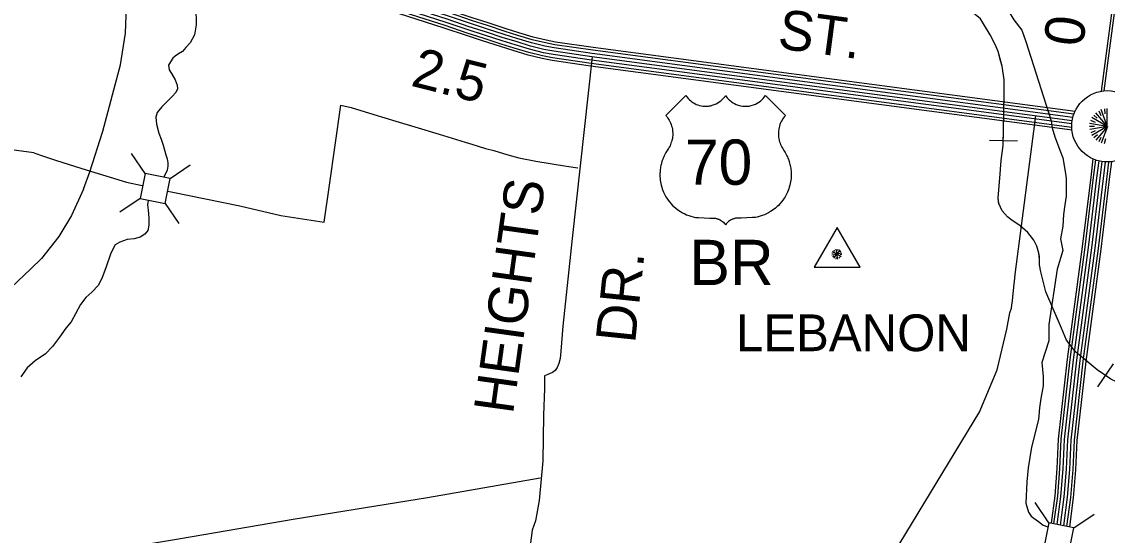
# Model space of a CAD drawing. Extents: x 1788175 to 1969470, y 584502 to 738744.
# Drawn here: x 1872491 to 1882620, y 678665 to 683458 of the extents above; entities that cross this region are included whole.
import ezdxf

# ---------------------------------------------------------------- set-up
doc = ezdxf.new("R2010")
doc.units = 0
for name, color, linetype in [('DESIGN - CONTOURS - Intermediate with optional Text', 7, 'Continuous'), ('DESIGN - ROW - Right-of-Way and Easement Labels', 7, 'Continuous'), ('DESIGN - TRAFFIC CONTROL PERMANENT - Signalization', 7, 'Continuous'), ('DESIGN - TRAFFIC CONTROL TEMPORARY - Devices', 7, 'Continuous'), ('DESIGN - TRANSPORTATION - Text', 7, 'Continuous'), ('SURVEY - CENTERLINE - Preliminary Text', 7, 'Continuous'), ('SURVEY - CONTOURS - Index with Text', 7, 'Continuous'), ('SURVEY - CONTOURS - Intermediate with optional Text', 7, 'Continuous'), ('SURVEY - CONTROL with Text', 7, 'Continuous'), ('SURVEY - DRAINAGE - Bridge Deck with Text', 7, 'Continuous'), ('SURVEY - DRAINAGE - Storm Sewer', 7, 'Continuous'), ('SURVEY - DTM - Breaklines', 7, 'Continuous')]:
    doc.layers.add(name, color=color, linetype=linetype)

msp = doc.modelspace()

# ---------------------------------------------------------------- linework, layer by layer
at = {"layer": 'DESIGN - CONTOURS - Intermediate with optional Text'}
for p, q in [((1881781, 682344), (1881521, 682349)), ((1882674, 680265), (1882528, 680050))]:
    msp.add_line(p, q, dxfattribs=at)
for points in [[(1881625, 683092), (1881602, 683180), (1881574, 683245), (1881528, 683337), (1881464, 683438), (1881436, 683484), (1881356, 683551), (1881255, 683612)], [(1882654, 680122), (1882524, 680210), (1882414, 680302), (1882322, 680376), (1882239, 680486), (1882192, 680597), (1882045, 680938), (1881999, 681123), (1881989, 681188), (1881989, 681243), (1881980, 681298), (1881962, 681363), (1881934, 681418), (1881879, 681492), (1881805, 681557), (1881731, 681603), (1881690, 681637), (1881639, 681693), (1881607, 681762), (1881602, 681815), (1881616, 681997), (1881630, 682163), (1881648, 682304), (1881657, 682783), (1881657, 682915), (1881639, 683042), (1881602, 683180), (1881574, 683245), (1881528, 683337), (1881464, 683438), (1881436, 683484)], [(1881651, 682435), (1881657, 682783), (1881657, 682915), (1881639, 683042), (1881625, 683092)], [(1881605, 681778), (1881602, 681815), (1881616, 681997), (1881630, 682163), (1881648, 682304), (1881651, 682435)], [(1881986, 681267), (1881980, 681298), (1881962, 681363), (1881934, 681418), (1881879, 681492), (1881805, 681557), (1881731, 681603), (1881690, 681637), (1881639, 681693), (1881607, 681762), (1881605, 681778)], [(1882174, 680640), (1882045, 680938), (1881999, 681123), (1881989, 681188), (1881989, 681243), (1881986, 681267)], [(1882601, 680158), (1882524, 680210), (1882414, 680302), (1882322, 680376), (1882239, 680486), (1882192, 680597), (1882174, 680640)], [(1883179, 679839), (1882760, 680071), (1882654, 680122), (1882601, 680158)]]:
    msp.add_lwpolyline(points, dxfattribs=at)
at = {"layer": 'DESIGN - TRAFFIC CONTROL TEMPORARY - Devices'}
for points in [[(1882619, 682482), (1882512, 682609)], [(1882540, 682625), (1882560, 682584)], [(1882619, 682482), (1882562, 682638)], [(1882594, 682645), (1882598, 682599)], [(1882620, 682482), (1882620, 682649)], [(1882619, 682480), (1882455, 682509)], [(1882464, 682538), (1882507, 682521)], [(1882619, 682481), (1882475, 682564)], [(1882493, 682586), (1882527, 682557)], [(1882500, 682480), (1882454, 682480)], [(1882619, 682480), (1882456, 682451)], [(1882507, 682441), (1882465, 682421)], [(1882620, 682480), (1882476, 682397)], [(1882530, 682403), (1882495, 682375)], [(1882621, 682479), (1882514, 682352)], [(1882621, 682479), (1882564, 682323)], [(1882561, 682378), (1882540, 682336)], [(1882602, 682364), (1882591, 682318)]]:
    msp.add_lwpolyline(points, dxfattribs=at)
msp.add_circle((1882621, 682482), 333, dxfattribs=at)
at = {"layer": 'DESIGN - TRANSPORTATION - Text'}
for points in [[(1881163, 684253), (1881179, 684154), (1881200, 684111), (1881276, 684014), (1881319, 683971), (1881373, 683938), (1881459, 683852), (1881546, 683765), (1881611, 683711), (1881667, 683610), (1881748, 683477), (1881823, 683380), (1881860, 683273), (1882097, 682534), (1882107, 682469), (1882129, 682383), (1882183, 682243), (1882205, 682189), (1882226, 682059), (1882237, 681994), (1882237, 681908), (1882237, 681829)], [(1874190, 684100), (1874116, 683805), (1874094, 683664), (1874111, 683556), (1874118, 683494), (1874120, 683430), (1874103, 683336), (1874064, 683261), (1874022, 683217), (1873991, 683181), (1873955, 683158), (1873923, 683138), (1873901, 683118), (1873878, 683084), (1873862, 683052), (1873868, 683010), (1873888, 682974), (1873923, 682916)], [(1873923, 682916), (1873941, 682866), (1873945, 682832), (1873928, 682798), (1873894, 682760), (1873845, 682709), (1873799, 682665), (1873756, 682611), (1873742, 682567), (1873749, 682501), (1873769, 682419), (1873792, 682361), (1873810, 682307), (1873837, 682217), (1873849, 682177), (1873855, 682141), (1873855, 682111), (1873848, 682071), (1873834, 682039), (1873817, 682009)], [(1873672, 681789), (1873665, 681750), (1873671, 681698), (1873678, 681628), (1873678, 681558), (1873667, 681508), (1873641, 681475), (1873597, 681447), (1873539, 681433), (1873474, 681426), (1873406, 681401), (1873362, 681377), (1873321, 681299), (1873276, 681160), (1873241, 681072), (1873208, 680998), (1873144, 680933), (1873089, 680883), (1873038, 680818), (1872992, 680732), (1872951, 680657), (1872904, 680597), (1872843, 680514), (1872777, 680426), (1872712, 680359), (1872615, 680293), (1872542, 680228), (1872482, 680143)], [(1882237, 681829), (1882225, 681750), (1882211, 681658), (1882205, 681550), (1882183, 681431), (1882205, 681323), (1882151, 681150), (1882075, 680632), (1882075, 680481), (1882010, 680276), (1882021, 680146), (1882021, 680060), (1882000, 679941), (1881989, 679854), (1881978, 679746), (1881913, 679487), (1881881, 679293), (1881870, 679163), (1881861, 678965)], [(1881861, 678965), (1881884, 678879), (1881911, 678842), (1881935, 678824), (1881978, 678792), (1882021, 678760), (1882066, 678742)]]:
    msp.add_lwpolyline(points, dxfattribs=at)
at = {"layer": 'SURVEY - CENTERLINE - Preliminary Text'}
for points in [[(1882566, 682811), (1883010, 686166)], [(1882591, 682813), (1883035, 686163)], [(1882098, 678777), (1882133, 679033), (1882153, 679287), (1882165, 679563), (1882249, 680309), (1882390, 681358), (1882468, 682008), (1882489, 682177)], [(1882122, 678772), (1882158, 679030), (1882178, 679286), (1882190, 679561), (1882273, 680306), (1882415, 681355), (1882492, 682005), (1882513, 682168)], [(1882152, 678766), (1882188, 679027), (1882209, 679284), (1882221, 679558), (1882304, 680302), (1882445, 681351), (1882523, 682002), (1882543, 682159)], [(1882183, 678760), (1882219, 679024), (1882240, 679282), (1882252, 679556), (1882335, 680298), (1882476, 681347), (1882554, 681998), (1882573, 682153)], [(1882213, 678754), (1882250, 679020), (1882270, 679280), (1882283, 679553), (1882366, 680295), (1882507, 681343), (1882585, 681994), (1882604, 682149)], [(1882244, 678748), (1882281, 679017), (1882301, 679278), (1882314, 679551), (1882396, 680291), (1882538, 681340), (1882615, 681990), (1882635, 682148)], [(1882269, 678743), (1882306, 679014), (1882327, 679276), (1882339, 679549), (1882422, 680288), (1882563, 681336), (1882641, 681987), (1882661, 682150)]]:
    msp.add_lwpolyline(points, dxfattribs=at)
at = {"layer": 'SURVEY - CONTOURS - Index with Text'}
for points in [[(1881424, 679809), (1881591, 680209), (1881683, 680587), (1881712, 680742), (1881726, 680786), (1881730, 680812), (1881735, 680852), (1881743, 680922), (1881762, 681123), (1881953, 682580)], [(1877637, 671467), (1878035, 672604), (1878286, 673339), (1878392, 673629), (1878440, 673770), (1878511, 674087), (1878589, 674366), (1878697, 674684), (1878759, 674816), (1878830, 674915), (1878865, 675017), (1878961, 675312), (1879004, 675422), (1879071, 675579), (1879138, 675729), (1879230, 675940), (1879315, 676124), (1879390, 676289), (1879472, 676447), (1879540, 676562), (1879695, 676835), (1880060, 677499), (1880281, 677921), (1881431, 679821)], [(1872203, 678336), (1872634, 678410), (1873974, 678635), (1875025, 678816), (1876278, 679018), (1877328, 679202)]]:
    msp.add_lwpolyline(points, dxfattribs=at)
at = {"layer": 'SURVEY - CONTOURS - Intermediate with optional Text'}
for points in [[(1873066, 681894), (1873128, 682056), (1873247, 682437), (1873413, 683055), (1873460, 683351), (1873473, 683680)], [(1877815, 683130), (1877626, 681435), (1877541, 680616), (1877521, 680382), (1877514, 680314), (1877503, 680268), (1877487, 680230), (1877468, 680202), (1877444, 680183), (1877400, 680165), (1877384, 680159), (1877370, 680152), (1877368, 680034), (1877360, 679786), (1877353, 679358), (1877319, 678989), (1877285, 678801), (1877254, 678713), (1877044, 677117)], [(1873850, 681877), (1873887, 681870), (1874526, 681739), (1874908, 681649), (1875313, 681586), (1875363, 681932), (1875469, 682679), (1875565, 682658), (1875777, 682593), (1875981, 682529), (1876159, 682477), (1876385, 682408), (1876628, 682335), (1876690, 682314), (1876751, 682298), (1876819, 682276), (1876896, 682255), (1877027, 682217), (1877129, 682189), (1877287, 682156), (1877575, 682109), (1877681, 682093)], [(1872603, 682235), (1871538, 682377), (1870750, 682484), (1870556, 682512), (1870496, 682514), (1870468, 682511), (1870432, 682501), (1870381, 682476), (1870316, 682420), (1870215, 682334), (1869992, 682138), (1869922, 682089), (1869845, 682034), (1869677, 681926), (1869449, 681792), (1869397, 681767), (1869358, 681755), (1869298, 681744), (1869156, 681731), (1869041, 681731), (1868903, 681730), (1868712, 681728)], [(1872603, 682235), (1872693, 682202), (1872807, 682167), (1873053, 682088), (1873469, 681959), (1873615, 681928)], [(1873066, 681894), (1872956, 681649), (1872837, 681453), (1872677, 681248), (1872575, 681152)], [(1872322, 680916), (1872392, 680978), (1872575, 681152)]]:
    msp.add_lwpolyline(points, dxfattribs=at)
at = {"layer": 'SURVEY - CONTROL with Text'}
for points in [[(1882307, 682595), (1877820, 683192), (1877465, 683243), (1877378, 683260), (1877255, 683290), (1877121, 683331), (1877002, 683368), (1876836, 683423), (1876687, 683470), (1876481, 683540), (1875453, 683871), (1874868, 684069), (1874394, 684223)], [(1882319, 682619), (1877823, 683217), (1877470, 683268), (1877383, 683285), (1877262, 683315), (1877129, 683355), (1877010, 683392), (1876844, 683447), (1876695, 683494), (1876489, 683564), (1875461, 683896), (1874876, 684094), (1874402, 684247)], [(1882289, 682504), (1877807, 683100), (1877450, 683151), (1877358, 683169), (1877230, 683201), (1877094, 683242), (1876974, 683279), (1876808, 683334), (1876658, 683381), (1876452, 683452), (1875424, 683783), (1874838, 683981), (1874365, 684134)], [(1882292, 682534), (1877811, 683130), (1877455, 683182), (1877364, 683199), (1877239, 683230), (1877103, 683272), (1876983, 683309), (1876817, 683364), (1876667, 683411), (1876462, 683481), (1875433, 683812), (1874848, 684010), (1874375, 684164)], [(1882297, 682565), (1877815, 683161), (1877460, 683213), (1877371, 683230), (1877247, 683260), (1877112, 683301), (1876992, 683338), (1876827, 683393), (1876677, 683440), (1876472, 683511), (1875443, 683842), (1874858, 684040), (1874384, 684193)], [(1882292, 682447), (1877799, 683044), (1877441, 683096), (1877346, 683115), (1877216, 683147), (1877077, 683189), (1876957, 683226), (1876791, 683281), (1876640, 683328), (1876434, 683399), (1875406, 683730), (1874821, 683928), (1874348, 684081)], [(1882288, 682472), (1877803, 683069), (1877445, 683121), (1877351, 683139), (1877222, 683171), (1877085, 683212), (1876964, 683250), (1876798, 683305), (1876648, 683352), (1876442, 683422), (1875414, 683754), (1874829, 683952), (1874355, 684105)]]:
    msp.add_lwpolyline(points, dxfattribs=at)
at = {"layer": 'SURVEY - DRAINAGE - Bridge Deck with Text'}
for points in [[(1878500, 682583), (1878687, 682769), (1878697, 682756), (1878709, 682741), (1878721, 682729), (1878733, 682719), (1878745, 682709), (1878758, 682701), (1878770, 682694), (1878785, 682687), (1878798, 682682), (1878814, 682677), (1878830, 682673), (1878846, 682670), (1878864, 682669), (1878872, 682669), (1878880, 682669), (1878888, 682669), (1878898, 682670), (1878909, 682672), (1878922, 682674), (1878934, 682678), (1878953, 682684), (1878970, 682691), (1878986, 682700), (1879000, 682709), (1879014, 682720), (1879027, 682732), (1879039, 682744), (1879051, 682758), (1879058, 682769), (1879065, 682759), (1879074, 682748), (1879082, 682739), (1879091, 682730), (1879103, 682720), (1879115, 682710), (1879129, 682701), (1879142, 682694), (1879158, 682686), (1879177, 682679), (1879198, 682674), (1879219, 682670), (1879237, 682669), (1879257, 682669), (1879277, 682671), (1879297, 682675), (1879320, 682682), (1879337, 682689), (1879352, 682697), (1879369, 682707), (1879383, 682718), (1879399, 682732), (1879410, 682743), (1879420, 682755), (1879430, 682769), (1879616, 682583)], [(1878500, 682583), (1878509, 682572), (1878517, 682562), (1878525, 682550), (1878531, 682540), (1878538, 682528), (1878544, 682514), (1878550, 682500), (1878555, 682484), (1878559, 682470), (1878562, 682454), (1878564, 682436), (1878566, 682415), (1878565, 682398), (1878564, 682382), (1878562, 682368), (1878558, 682350), (1878554, 682336), (1878549, 682323), (1878544, 682311), (1878540, 682301), (1878532, 682287), (1878525, 682274), (1878514, 682257), (1878501, 682236), (1878498, 682230), (1878492, 682218), (1878485, 682205), (1878481, 682196), (1878476, 682185), (1878472, 682175), (1878468, 682164), (1878464, 682152), (1878461, 682139), (1878457, 682126), (1878455, 682115), (1878452, 682103), (1878450, 682091), (1878449, 682078), (1878447, 682066), (1878447, 682055), (1878446, 682044), (1878446, 682033), (1878446, 682020), (1878446, 682009), (1878447, 681994), (1878449, 681979), (1878451, 681964), (1878454, 681949), (1878458, 681933), (1878463, 681914), (1878468, 681899), (1878474, 681882), (1878480, 681868), (1878485, 681856), (1878493, 681842), (1878502, 681824), (1878511, 681810), (1878523, 681792), (1878536, 681776), (1878550, 681759), (1878564, 681744), (1878577, 681732), (1878594, 681717), (1878613, 681702), (1878638, 681686), (1878658, 681674), (1878677, 681664), (1878695, 681656), (1878716, 681648), (1878735, 681642), (1878755, 681636), (1878765, 681634), (1878777, 681632), (1878807, 681630), (1878913, 681626), (1878961, 681624), (1878965, 681623), (1878970, 681622), (1878975, 681621), (1878980, 681619), (1878985, 681618), (1878990, 681616), (1878995, 681614), (1878999, 681612), (1879004, 681610), (1879008, 681608), (1879012, 681605), (1879021, 681600), (1879030, 681593), (1879039, 681586), (1879046, 681578), (1879053, 681571), (1879058, 681563)], [(1879616, 682583), (1879607, 682572), (1879599, 682562), (1879591, 682550), (1879585, 682540), (1879578, 682528), (1879572, 682514), (1879566, 682500), (1879561, 682484), (1879557, 682470), (1879554, 682454), (1879552, 682436), (1879551, 682415), (1879551, 682398), (1879552, 682382), (1879554, 682368), (1879558, 682350), (1879562, 682336), (1879567, 682323), (1879572, 682311), (1879577, 682301), (1879584, 682287), (1879592, 682274), (1879602, 682257), (1879615, 682236), (1879619, 682230), (1879625, 682218), (1879631, 682205), (1879635, 682196), (1879640, 682185), (1879644, 682175), (1879648, 682164), (1879652, 682152), (1879656, 682139), (1879659, 682126), (1879662, 682115), (1879664, 682103), (1879666, 682091), (1879668, 682078), (1879669, 682066), (1879670, 682055), (1879670, 682044), (1879670, 682033), (1879670, 682020), (1879670, 682009), (1879669, 681994), (1879667, 681979), (1879665, 681964), (1879662, 681949), (1879658, 681933), (1879653, 681914), (1879648, 681899), (1879642, 681882), (1879636, 681868), (1879631, 681856), (1879624, 681842), (1879614, 681824), (1879605, 681810), (1879593, 681792), (1879580, 681776), (1879566, 681759), (1879552, 681744), (1879539, 681732), (1879523, 681717), (1879503, 681702), (1879479, 681686), (1879458, 681674), (1879439, 681664), (1879421, 681656), (1879400, 681648), (1879381, 681642), (1879361, 681636), (1879352, 681634), (1879339, 681632), (1879309, 681630), (1879203, 681626), (1879156, 681624), (1879151, 681623), (1879146, 681622), (1879141, 681621), (1879136, 681619), (1879131, 681618), (1879127, 681616), (1879121, 681614), (1879117, 681612), (1879112, 681610), (1879108, 681608), (1879104, 681605), (1879095, 681600), (1879086, 681593), (1879078, 681586), (1879070, 681578), (1879064, 681571), (1879058, 681563)]]:
    msp.add_lwpolyline(points, dxfattribs=at)
at = {"layer": 'SURVEY - DRAINAGE - Storm Sewer'}
for p, q in [((1873642, 682041), (1873515, 682229)), ((1873875, 681996), (1874063, 682123)), ((1873597, 681808), (1873408, 681681)), ((1873830, 681762), (1873957, 681574)), ((1882074, 678782), (1881948, 678971)), ((1882307, 678735), (1882496, 678861))]:
    msp.add_line(p, q, dxfattribs=at)
for points in [[(1873597, 681808), (1873830, 681762), (1873875, 681996), (1873642, 682041)], [(1882074, 678782), (1882027, 678549), (1882260, 678502), (1882307, 678735)]]:
    msp.add_lwpolyline(points, close=True, dxfattribs=at)
at = {"layer": 'SURVEY - DTM - Breaklines'}
for p, q in [((1880099, 681536), (1879885, 681166)), ((1880313, 681166), (1880099, 681536)), ((1880099, 681536), (1880099, 681536)), ((1879885, 681166), (1880313, 681166))]:
    msp.add_line(p, q, dxfattribs=at)
for points in [[(1880050, 681300), (1880062, 681298)], [(1880050, 681281), (1880097, 681289)], [(1880057, 681316), (1880096, 681289)], [(1880070, 681327), (1880077, 681319)], [(1880070, 681250), (1880097, 681289)], [(1880087, 681336), (1880096, 681290)], [(1880123, 681329), (1880096, 681290)], [(1880143, 681299), (1880096, 681290)], [(1880105, 681243), (1880097, 681290)], [(1880136, 681263), (1880097, 681290)], [(1880106, 681334), (1880104, 681322)], [(1880123, 681308), (1880135, 681317)], [(1880142, 681281), (1880128, 681285)], [(1880067, 681269), (1880056, 681263)], [(1880089, 681257), (1880087, 681243)], [(1880123, 681250), (1880115, 681262)]]:
    msp.add_lwpolyline(points, dxfattribs=at)

# ---------------------------------------------------------------- texts
at = {"layer": 'DESIGN - ROW - Right-of-Way and Easement Labels'}
for s, rotation, p in [('ST.', 352.4259, (1879535, 683211)), ('HEIGHTS', 82.0771, (1877074, 679787)), ('DR.', 84.0771, (1878214, 680450))]:
    msp.add_text(s, height=370, rotation=rotation, dxfattribs=at).set_placement(p)
at = {"layer": 'DESIGN - TRAFFIC CONTROL PERMANENT - Signalization'}
for s, rotation, p in [('0.3', 82.4537, (1882391, 683215)), ('2.5', 345.7963, (1876111, 682863))]:
    msp.add_text(s, height=369.6, rotation=rotation, dxfattribs=at).set_placement(p)
at = {"layer": 'SURVEY - DRAINAGE - Bridge Deck with Text'}
for s, p in [('70', (1878679, 681936)), ('BR', (1878722, 681000))]:
    msp.add_text(s, height=422.4, dxfattribs=at).set_placement(p)
at = {"layer": 'SURVEY - DTM - Breaklines'}
msp.add_text('LEBANON', height=343, dxfattribs=at).set_placement((1879155, 680383))

doc.saveas('drawing.dxf')
